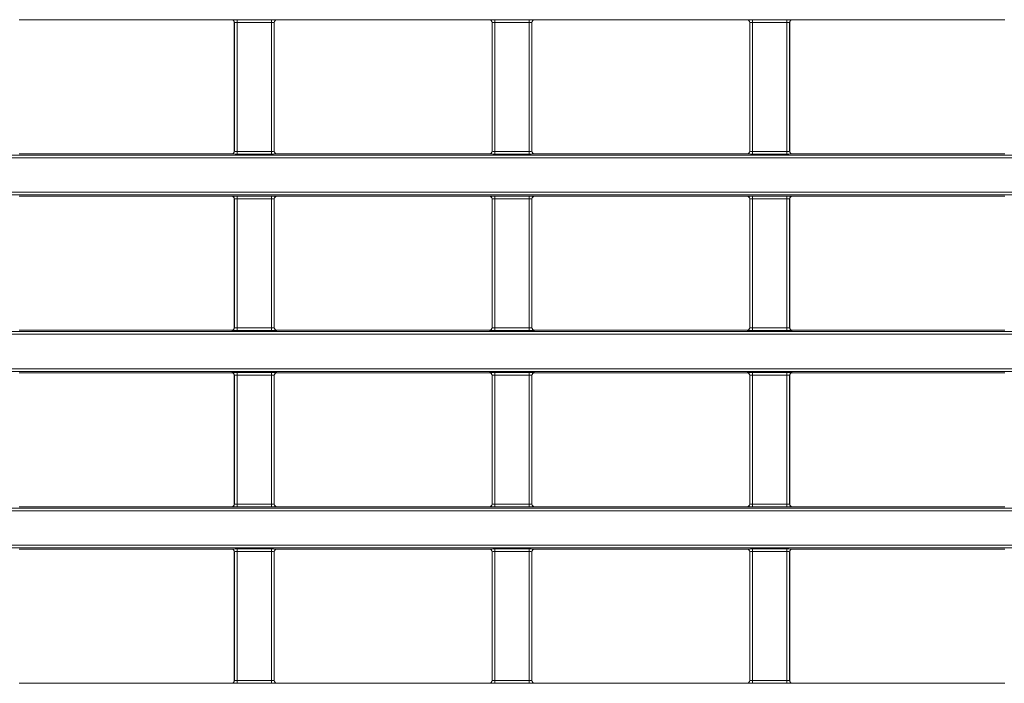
# Model space of a CAD drawing. Header units: millimetres. Extents: x 0 to 1118, y 0 to 864.
# Tile 346 of 390: x 523 to 542, y 650 to 662. Entities that reach past the tile are written whole.
import ezdxf

# ---------------------------------------------------------------- set-up
doc = ezdxf.new("R2010")
doc.units = ezdxf.units.MM

msp = doc.modelspace()

# ---------------------------------------------------------------- linework, layer by layer
at = {"color": 9, "linetype": 'Continuous', "lineweight": 0}
for p, q in [((527.3129, 662.3261), (527.9646, 662.3261)), ((527.3129, 662.2761), (527.3129, 662.3261)), ((527.9646, 662.2761), (527.9646, 662.3261)), ((532.1879, 662.3261), (532.8396, 662.3261)), ((532.1879, 662.3261), (532.1879, 662.2761)), ((532.8396, 662.3261), (532.8396, 662.2761)), ((537.0629, 662.3261), (537.7146, 662.3261)), ((537.0629, 662.3261), (537.0629, 662.2761)), ((537.7146, 662.3261), (537.7146, 662.2761)), ((527.2111, 662.3226), (527.2129, 662.3244)), ((527.2629, 662.2744), (527.2611, 662.2726)), ((527.2629, 659.838), (527.2629, 662.2744)), ((527.9646, 662.2761), (527.3129, 662.2761)), ((527.3129, 662.2761), (527.3129, 659.8363)), ((527.9646, 659.8363), (527.9646, 662.2761)), ((528.0146, 662.2744), (528.0146, 659.838)), ((528.0164, 662.2726), (528.0146, 662.2744)), ((528.0646, 662.3244), (528.0663, 662.3226)), ((532.0861, 662.3226), (532.0879, 662.3244)), ((532.1379, 662.2744), (532.1361, 662.2726)), ((532.1379, 659.838), (532.1379, 662.2744)), ((532.8396, 662.2761), (532.1879, 662.2761)), ((532.1879, 662.2761), (532.1879, 659.8363)), ((532.8396, 659.8363), (532.8396, 662.2761)), ((532.8896, 662.2744), (532.8896, 659.838)), ((532.8914, 662.2726), (532.8896, 662.2744)), ((532.9396, 662.3244), (532.9413, 662.3226)), ((536.9611, 662.3226), (536.9629, 662.3244)), ((537.0129, 662.2744), (537.0111, 662.2726)), ((537.0129, 659.838), (537.0129, 662.2744)), ((537.7146, 662.2761), (537.0629, 662.2761)), ((537.0629, 662.2761), (537.0629, 659.8363)), ((537.7146, 659.8363), (537.7146, 662.2761)), ((537.7646, 662.2744), (537.7646, 659.838)), ((537.7664, 662.2726), (537.7646, 662.2744)), ((537.8146, 662.3244), (537.8163, 662.3226)), ((470.0133, 659.764), (609.6392, 659.764)), ((527.2129, 659.788), (527.2111, 659.7898)), ((527.2611, 659.8397), (527.2629, 659.838)), ((527.3129, 659.7863), (527.3129, 659.8363)), ((527.3129, 659.8363), (527.9646, 659.8363)), ((527.9646, 659.7863), (527.3129, 659.7863)), ((527.9646, 659.7863), (527.9646, 659.8363)), ((528.0146, 659.838), (528.0164, 659.8397)), ((528.0663, 659.7898), (528.0646, 659.788)), ((532.0879, 659.788), (532.0861, 659.7898)), ((532.1361, 659.8397), (532.1379, 659.838)), ((532.1879, 659.8363), (532.8396, 659.8363)), ((532.1879, 659.8363), (532.1879, 659.7863)), ((532.8396, 659.7863), (532.1879, 659.7863)), ((532.8396, 659.8363), (532.8396, 659.7863)), ((532.8896, 659.838), (532.8914, 659.8397)), ((532.9413, 659.7898), (532.9396, 659.788)), ((536.9629, 659.788), (536.9611, 659.7898)), ((537.0111, 659.8397), (537.0129, 659.838)), ((537.0629, 659.8363), (537.0629, 659.7863)), ((537.0629, 659.8363), (537.7146, 659.8363)), ((537.7146, 659.7863), (537.0629, 659.7863)), ((537.7146, 659.8363), (537.7146, 659.7863)), ((537.7646, 659.838), (537.7664, 659.8397)), ((537.8163, 659.7898), (537.8146, 659.788)), ((609.6392, 659.714), (470.0133, 659.714)), ((470.0133, 659.0623), (609.6392, 659.0623)), ((609.6392, 659.0123), (470.0133, 659.0123)), ((527.2111, 658.9865), (527.2129, 658.9883)), ((527.3129, 658.99), (527.9646, 658.99)), ((527.3129, 658.99), (527.3129, 658.94)), ((527.9646, 658.99), (527.9646, 658.94)), ((528.0646, 658.9883), (528.0663, 658.9865)), ((532.0861, 658.9865), (532.0879, 658.9883)), ((532.1879, 658.99), (532.8396, 658.99)), ((532.1879, 658.99), (532.1879, 658.94)), ((532.8396, 658.99), (532.8396, 658.94)), ((532.9396, 658.9883), (532.9413, 658.9865)), ((536.9611, 658.9865), (536.9629, 658.9883)), ((537.0629, 658.99), (537.7146, 658.99)), ((537.0629, 658.99), (537.0629, 658.94)), ((537.7146, 658.99), (537.7146, 658.94)), ((537.8146, 658.9883), (537.8163, 658.9865)), ((527.2629, 658.9383), (527.2611, 658.9365)), ((527.2629, 656.5019), (527.2629, 658.9383)), ((527.9646, 658.94), (527.3129, 658.94)), ((527.3129, 658.94), (527.3129, 656.5002)), ((527.9646, 656.5002), (527.9646, 658.94)), ((528.0146, 658.9383), (528.0146, 656.5019)), ((528.0164, 658.9365), (528.0146, 658.9383)), ((532.1379, 658.9383), (532.1361, 658.9365)), ((532.1379, 656.5019), (532.1379, 658.9383)), ((532.8396, 658.94), (532.1879, 658.94)), ((532.1879, 658.94), (532.1879, 656.5002)), ((532.8396, 656.5002), (532.8396, 658.94)), ((532.8896, 658.9383), (532.8896, 656.5019)), ((532.8914, 658.9365), (532.8896, 658.9383)), ((537.0129, 658.9383), (537.0111, 658.9365)), ((537.0129, 656.5019), (537.0129, 658.9383)), ((537.7146, 658.94), (537.0629, 658.94)), ((537.0629, 658.94), (537.0629, 656.5002)), ((537.7146, 656.5002), (537.7146, 658.94)), ((537.7646, 658.9383), (537.7646, 656.5019)), ((537.7664, 658.9365), (537.7646, 658.9383)), ((470.0133, 656.4279), (609.6392, 656.4279)), ((609.6392, 656.3779), (470.0133, 656.3779)), ((527.2129, 656.4519), (527.2111, 656.4536)), ((527.2611, 656.5036), (527.2629, 656.5019)), ((527.3129, 656.5002), (527.3129, 656.4502)), ((527.3129, 656.5002), (527.9646, 656.5002)), ((527.9646, 656.4502), (527.3129, 656.4502)), ((527.9646, 656.5002), (527.9646, 656.4502)), ((528.0146, 656.5019), (528.0164, 656.5036)), ((528.0663, 656.4536), (528.0646, 656.4519)), ((532.0879, 656.4519), (532.0861, 656.4536)), ((532.1361, 656.5036), (532.1379, 656.5019)), ((532.1879, 656.5002), (532.8396, 656.5002)), ((532.1879, 656.5002), (532.1879, 656.4502)), ((532.8396, 656.4502), (532.1879, 656.4502)), ((532.8396, 656.5002), (532.8396, 656.4502)), ((532.8896, 656.5019), (532.8914, 656.5036)), ((532.9413, 656.4536), (532.9396, 656.4519)), ((536.9629, 656.4519), (536.9611, 656.4536)), ((537.0111, 656.5036), (537.0129, 656.5019)), ((537.0629, 656.5002), (537.0629, 656.4502)), ((537.0629, 656.5002), (537.7146, 656.5002)), ((537.7146, 656.4502), (537.0629, 656.4502)), ((537.7146, 656.5002), (537.7146, 656.4502)), ((537.7646, 656.5019), (537.7664, 656.5036)), ((537.8163, 656.4536), (537.8146, 656.4519)), ((470.0133, 655.7262), (609.6392, 655.7262)), ((609.6392, 655.6762), (470.0133, 655.6762)), ((527.2111, 655.6504), (527.2129, 655.6522)), ((527.3129, 655.6539), (527.9646, 655.6539)), ((527.3129, 655.6039), (527.3129, 655.6539)), ((527.9646, 655.6039), (527.9646, 655.6539)), ((528.0646, 655.6522), (528.0663, 655.6504)), ((532.0861, 655.6504), (532.0879, 655.6522)), ((532.1879, 655.6539), (532.8396, 655.6539)), ((532.1879, 655.6539), (532.1879, 655.6039)), ((532.8396, 655.6539), (532.8396, 655.6039)), ((532.9396, 655.6522), (532.9413, 655.6504)), ((536.9611, 655.6504), (536.9629, 655.6522)), ((537.0629, 655.6539), (537.7146, 655.6539)), ((537.0629, 655.6539), (537.0629, 655.6039)), ((537.7146, 655.6539), (537.7146, 655.6039)), ((537.8146, 655.6522), (537.8163, 655.6504)), ((527.2629, 655.6022), (527.2611, 655.6004)), ((527.2629, 653.1658), (527.2629, 655.6022)), ((527.9646, 655.6039), (527.3129, 655.6039)), ((527.3129, 655.6039), (527.3129, 653.1641)), ((527.9646, 653.1641), (527.9646, 655.6039)), ((528.0146, 655.6022), (528.0146, 653.1658)), ((528.0164, 655.6004), (528.0146, 655.6022)), ((532.1379, 655.6022), (532.1361, 655.6004)), ((532.1379, 653.1658), (532.1379, 655.6022)), ((532.8396, 655.6039), (532.1879, 655.6039)), ((532.1879, 655.6039), (532.1879, 653.1641)), ((532.8396, 653.1641), (532.8396, 655.6039)), ((532.8896, 655.6022), (532.8896, 653.1658)), ((532.8914, 655.6004), (532.8896, 655.6022)), ((537.0129, 655.6022), (537.0111, 655.6004)), ((537.0129, 653.1658), (537.0129, 655.6022)), ((537.7146, 655.6039), (537.0629, 655.6039)), ((537.0629, 655.6039), (537.0629, 653.1641)), ((537.7146, 653.1641), (537.7146, 655.6039)), ((537.7646, 655.6022), (537.7646, 653.1658)), ((537.7664, 655.6004), (537.7646, 655.6022)), ((470.0133, 653.0918), (609.6392, 653.0918)), ((609.6392, 653.0418), (470.0133, 653.0418)), ((527.2129, 653.1158), (527.2111, 653.1175)), ((527.2611, 653.1675), (527.2629, 653.1658)), ((527.3129, 653.1141), (527.3129, 653.1641)), ((527.3129, 653.1641), (527.9646, 653.1641)), ((527.9646, 653.1141), (527.3129, 653.1141)), ((527.9646, 653.1141), (527.9646, 653.1641)), ((528.0146, 653.1658), (528.0164, 653.1675)), ((528.0663, 653.1175), (528.0646, 653.1158)), ((532.0879, 653.1158), (532.0861, 653.1175)), ((532.1361, 653.1675), (532.1379, 653.1658)), ((532.1879, 653.1641), (532.1879, 653.1141)), ((532.1879, 653.1641), (532.8396, 653.1641)), ((532.8396, 653.1141), (532.1879, 653.1141)), ((532.8396, 653.1641), (532.8396, 653.1141)), ((532.8896, 653.1658), (532.8914, 653.1675)), ((532.9413, 653.1175), (532.9396, 653.1158)), ((536.9629, 653.1158), (536.9611, 653.1175)), ((537.0111, 653.1675), (537.0129, 653.1658)), ((537.0629, 653.1641), (537.0629, 653.1141)), ((537.0629, 653.1641), (537.7146, 653.1641)), ((537.7146, 653.1141), (537.0629, 653.1141)), ((537.7146, 653.1641), (537.7146, 653.1141)), ((537.7646, 653.1658), (537.7664, 653.1675)), ((537.8163, 653.1175), (537.8146, 653.1158)), ((470.0133, 652.3901), (609.6392, 652.3901)), ((609.6392, 652.3401), (470.0133, 652.3401)), ((527.2111, 652.3143), (527.2129, 652.3161)), ((527.3129, 652.3178), (527.9646, 652.3178)), ((527.3129, 652.2678), (527.3129, 652.3178)), ((527.9646, 652.2678), (527.3129, 652.2678)), ((527.3129, 652.2678), (527.3129, 649.8279)), ((527.9646, 652.2678), (527.9646, 652.3178)), ((527.9646, 649.8279), (527.9646, 652.2678)), ((528.0646, 652.3161), (528.0663, 652.3143)), ((532.0861, 652.3143), (532.0879, 652.3161)), ((532.1879, 652.3178), (532.8396, 652.3178)), ((532.1879, 652.3178), (532.1879, 652.2678)), ((532.8396, 652.2678), (532.1879, 652.2678)), ((532.1879, 652.2678), (532.1879, 649.8279)), ((532.8396, 652.3178), (532.8396, 652.2678)), ((532.8396, 649.8279), (532.8396, 652.2678)), ((532.9396, 652.3161), (532.9413, 652.3143)), ((536.9611, 652.3143), (536.9629, 652.3161)), ((537.0629, 652.3178), (537.7146, 652.3178)), ((537.0629, 652.3178), (537.0629, 652.2678)), ((537.7146, 652.2678), (537.0629, 652.2678)), ((537.0629, 652.2678), (537.0629, 649.8279)), ((537.7146, 652.3178), (537.7146, 652.2678)), ((537.7146, 649.8279), (537.7146, 652.2678)), ((537.8146, 652.3161), (537.8163, 652.3143)), ((527.2629, 652.2661), (527.2611, 652.2643)), ((527.2629, 649.8297), (527.2629, 652.2661)), ((528.0146, 652.2661), (528.0146, 649.8297)), ((528.0164, 652.2643), (528.0146, 652.2661)), ((532.1379, 652.2661), (532.1361, 652.2643)), ((532.1379, 649.8297), (532.1379, 652.2661)), ((532.8896, 652.2661), (532.8896, 649.8297)), ((532.8914, 652.2643), (532.8896, 652.2661)), ((537.0129, 652.2661), (537.0111, 652.2643)), ((537.0129, 649.8297), (537.0129, 652.2661)), ((537.7646, 652.2661), (537.7646, 649.8297)), ((537.7664, 652.2643), (537.7646, 652.2661)), ((527.2129, 649.7797), (527.2111, 649.7814)), ((527.2611, 649.8314), (527.2629, 649.8297)), ((527.3129, 649.7779), (527.3129, 649.8279)), ((527.3129, 649.8279), (527.9646, 649.8279)), ((527.9646, 649.7779), (527.3129, 649.7779)), ((527.9646, 649.7779), (527.9646, 649.8279)), ((528.0146, 649.8297), (528.0164, 649.8314)), ((528.0663, 649.7814), (528.0646, 649.7797)), ((532.0879, 649.7797), (532.0861, 649.7814)), ((532.1361, 649.8314), (532.1379, 649.8297)), ((532.1879, 649.8279), (532.8396, 649.8279)), ((532.1879, 649.8279), (532.1879, 649.7779)), ((532.8396, 649.7779), (532.1879, 649.7779)), ((532.8396, 649.8279), (532.8396, 649.7779)), ((532.8896, 649.8297), (532.8914, 649.8314)), ((532.9413, 649.7814), (532.9396, 649.7797)), ((536.9629, 649.7797), (536.9611, 649.7814)), ((537.0111, 649.8314), (537.0129, 649.8297)), ((537.0629, 649.8279), (537.0629, 649.7779)), ((537.0629, 649.8279), (537.7146, 649.8279)), ((537.7146, 649.7779), (537.0629, 649.7779)), ((537.7146, 649.8279), (537.7146, 649.7779)), ((537.7646, 649.8297), (537.7664, 649.8314)), ((537.8163, 649.7814), (537.8146, 649.7797))]:
    msp.add_line(p, q, dxfattribs=at)
at = {"color": 7, "linetype": 'Continuous', "lineweight": 15}
for p, q in [((523.1913, 662.3226), (527.2111, 662.3226)), ((527.2611, 662.2726), (527.2611, 659.8397)), ((528.0164, 659.8397), (528.0164, 662.2726)), ((528.0663, 662.3226), (532.0861, 662.3226)), ((532.1361, 662.2726), (532.1361, 659.8397)), ((532.8914, 659.8397), (532.8914, 662.2726)), ((532.9413, 662.3226), (536.9611, 662.3226)), ((537.0111, 662.2726), (537.0111, 659.8397)), ((537.7664, 659.8397), (537.7664, 662.2726)), ((537.8163, 662.3226), (541.8361, 662.3226)), ((523.1913, 659.7898), (527.2111, 659.7898)), ((528.0663, 659.7898), (532.0861, 659.7898)), ((532.9413, 659.7898), (536.9611, 659.7898)), ((537.8163, 659.7898), (541.8361, 659.7898)), ((523.1913, 658.9865), (527.2111, 658.9865)), ((528.0663, 658.9865), (532.0861, 658.9865)), ((532.9413, 658.9865), (536.9611, 658.9865)), ((537.8163, 658.9865), (541.8361, 658.9865)), ((527.2611, 658.9365), (527.2611, 656.5036)), ((528.0164, 656.5036), (528.0164, 658.9365)), ((532.1361, 658.9365), (532.1361, 656.5036)), ((532.8914, 656.5036), (532.8914, 658.9365)), ((537.0111, 658.9365), (537.0111, 656.5036)), ((537.7664, 656.5036), (537.7664, 658.9365)), ((523.1913, 656.4536), (527.2111, 656.4536)), ((528.0663, 656.4536), (532.0861, 656.4536)), ((532.9413, 656.4536), (536.9611, 656.4536)), ((537.8163, 656.4536), (541.8361, 656.4536)), ((523.1913, 655.6504), (527.2111, 655.6504)), ((528.0663, 655.6504), (532.0861, 655.6504)), ((532.9413, 655.6504), (536.9611, 655.6504)), ((537.8163, 655.6504), (541.8361, 655.6504)), ((527.2611, 655.6004), (527.2611, 653.1675)), ((528.0164, 653.1675), (528.0164, 655.6004)), ((532.1361, 655.6004), (532.1361, 653.1675)), ((532.8914, 653.1675), (532.8914, 655.6004)), ((537.0111, 655.6004), (537.0111, 653.1675)), ((537.7664, 653.1675), (537.7664, 655.6004)), ((523.1913, 653.1175), (527.2111, 653.1175)), ((528.0663, 653.1175), (532.0861, 653.1175)), ((532.9413, 653.1175), (536.9611, 653.1175)), ((537.8163, 653.1175), (541.8361, 653.1175)), ((523.1913, 652.3143), (527.2111, 652.3143)), ((528.0663, 652.3143), (532.0861, 652.3143)), ((532.9413, 652.3143), (536.9611, 652.3143)), ((537.8163, 652.3143), (541.8361, 652.3143)), ((527.2611, 652.2643), (527.2611, 649.8314)), ((528.0164, 649.8314), (528.0164, 652.2643)), ((532.1361, 652.2643), (532.1361, 649.8314)), ((532.8914, 649.8314), (532.8914, 652.2643)), ((537.0111, 652.2643), (537.0111, 649.8314)), ((537.7664, 649.8314), (537.7664, 652.2643)), ((523.1913, 649.7814), (527.2111, 649.7814)), ((528.0663, 649.7814), (532.0861, 649.7814)), ((532.9413, 649.7814), (536.9611, 649.7814)), ((537.8163, 649.7814), (541.8361, 649.7814))]:
    msp.add_line(p, q, dxfattribs=at)
at = {"color": 9, "linetype": 'Continuous', "lineweight": 0}
for centre, start, end in [((527.2129, 662.2744), 0.02044, 89.97956), ((528.0646, 662.2744), 90.02044, 179.97956), ((532.0879, 662.2744), 0.02044, 89.97956), ((532.9396, 662.2744), 90.02044, 179.97956), ((536.9629, 662.2744), 0.02044, 89.97956), ((537.8146, 662.2744), 90.02044, 179.97956), ((527.2129, 659.838), 270.02044, 359.97956), ((528.0646, 659.838), 180.02044, 269.97956), ((532.0879, 659.838), 270.02044, 359.97956), ((532.9396, 659.838), 180.02044, 269.97956), ((536.9629, 659.838), 270.02044, 359.97956), ((537.8146, 659.838), 180.02044, 269.97956), ((527.2129, 658.9383), 0.02044, 89.97956), ((528.0646, 658.9383), 90.02044, 179.97956), ((532.0879, 658.9383), 0.02044, 89.97956), ((532.9396, 658.9383), 90.02044, 179.97956), ((536.9629, 658.9383), 0.02044, 89.97956), ((537.8146, 658.9383), 90.02044, 179.97956), ((527.2129, 656.5019), 270.02044, 359.97956), ((528.0646, 656.5019), 180.02044, 269.97956), ((532.0879, 656.5019), 270.02044, 359.97956), ((532.9396, 656.5019), 180.02044, 269.97956), ((536.9629, 656.5019), 270.02044, 359.97956), ((537.8146, 656.5019), 180.02044, 269.97956), ((527.2129, 655.6022), 0.02044, 89.97956), ((528.0646, 655.6022), 90.02044, 179.97956), ((532.0879, 655.6022), 0.02044, 89.97956), ((532.9396, 655.6022), 90.02044, 179.97956), ((536.9629, 655.6022), 0.02044, 89.97956), ((537.8146, 655.6022), 90.02044, 179.97956), ((527.2129, 653.1658), 270.02044, 359.97956), ((528.0646, 653.1658), 180.02044, 269.97956), ((532.0879, 653.1658), 270.02044, 359.97956), ((532.9396, 653.1658), 180.02044, 269.97956), ((536.9629, 653.1658), 270.02044, 359.97956), ((537.8146, 653.1658), 180.02044, 269.97956), ((527.2129, 652.266), 0.02044, 89.97956), ((528.0646, 652.266), 90.02044, 179.97956), ((532.0879, 652.266), 0.02044, 89.97956), ((532.9396, 652.266), 90.02044, 179.97956), ((536.9629, 652.266), 0.02044, 89.97956), ((537.8146, 652.266), 90.02044, 179.97956), ((527.2129, 649.8297), 270.02044, 359.97956), ((528.0646, 649.8297), 180.02044, 269.97956), ((532.0879, 649.8297), 270.02044, 359.97956), ((532.9396, 649.8297), 180.02044, 269.97956), ((536.9629, 649.8297), 270.02044, 359.97956), ((537.8146, 649.8297), 180.02044, 269.97956)]:
    msp.add_arc(centre, 0.05, start, end, dxfattribs=at)
for centre, major_axis, ratio, start_param, end_param in [((527.3129, 662.3244), (0.1, 0), 0.0174551, 1.5707963, 3.1241394), ((527.9646, 662.3244), (0.1, 0), 0.0174551, 0.0174533, 1.5707963), ((532.1879, 662.3244), (0.1, 0), 0.0174551, 1.5707963, 3.1241394), ((532.8396, 662.3244), (0.1, 0), 0.0174551, 0.0174533, 1.5707963), ((537.0629, 662.3244), (0.1, 0), 0.0174551, 1.5707963, 3.1241394), ((537.7146, 662.3244), (0.1, 0), 0.0174551, 0.0174533, 1.5707963), ((527.3129, 662.2744), (0.05, 0), 0.0349101, 1.5707963, 3.1241394), ((527.9646, 662.2744), (0.05, 0), 0.0349101, 0.0174533, 1.5707963), ((532.1879, 662.2744), (0.05, 0), 0.0349101, 1.5707963, 3.1241394), ((532.8396, 662.2744), (0.05, 0), 0.0349101, 0.0174533, 1.5707963), ((537.0629, 662.2744), (0.05, 0), 0.0349101, 1.5707963, 3.1241394), ((537.7146, 662.2744), (0.05, 0), 0.0349101, 0.0174533, 1.5707963), ((527.3129, 659.788), (0.1, 0), 0.0174551, 3.1590459, 4.712389), ((527.3129, 659.838), (0.05, 0), 0.0349101, 3.1590459, 4.712389), ((527.9646, 659.838), (0.05, 0), 0.0349101, 4.712389, 6.265732), ((527.9646, 659.788), (0.1, 0), 0.0174551, 4.712389, 6.265732), ((532.1879, 659.788), (0.1, 0), 0.0174551, 3.1590459, 4.712389), ((532.1879, 659.838), (0.05, 0), 0.0349101, 3.1590459, 4.712389), ((532.8396, 659.838), (0.05, 0), 0.0349101, 4.712389, 6.265732), ((532.8396, 659.788), (0.1, 0), 0.0174551, 4.712389, 6.265732), ((537.0629, 659.788), (0.1, 0), 0.0174551, 3.1590459, 4.712389), ((537.0629, 659.838), (0.05, 0), 0.0349101, 3.1590459, 4.712389), ((537.7146, 659.838), (0.05, 0), 0.0349101, 4.712389, 6.265732), ((537.7146, 659.788), (0.1, 0), 0.0174551, 4.712389, 6.265732), ((527.3129, 658.9882), (0.1, 0), 0.0174551, 1.5707963, 3.1241394), ((527.9646, 658.9882), (0.1, 0), 0.0174551, 0.0174533, 1.5707963), ((532.1879, 658.9882), (0.1, 0), 0.0174551, 1.5707963, 3.1241394), ((532.8396, 658.9882), (0.1, 0), 0.0174551, 0.0174533, 1.5707963), ((537.0629, 658.9882), (0.1, 0), 0.0174551, 1.5707963, 3.1241394), ((537.7146, 658.9882), (0.1, 0), 0.0174551, 0.0174533, 1.5707963), ((527.3129, 658.9383), (0.05, 0), 0.0349101, 1.5707963, 3.1241394), ((527.9646, 658.9383), (0.05, 0), 0.0349101, 0.0174533, 1.5707963), ((532.1879, 658.9383), (0.05, 0), 0.0349101, 1.5707963, 3.1241394), ((532.8396, 658.9383), (0.05, 0), 0.0349101, 0.0174533, 1.5707963), ((537.0629, 658.9383), (0.05, 0), 0.0349101, 1.5707963, 3.1241394), ((537.7146, 658.9383), (0.05, 0), 0.0349101, 0.0174533, 1.5707963), ((527.3129, 656.4519), (0.1, 0), 0.0174551, 3.1590459, 4.712389), ((527.3129, 656.5019), (0.05, 0), 0.0349101, 3.1590459, 4.712389), ((527.9646, 656.5019), (0.05, 0), 0.0349101, 4.712389, 6.265732), ((527.9646, 656.4519), (0.1, 0), 0.0174551, 4.712389, 6.265732), ((532.1879, 656.4519), (0.1, 0), 0.0174551, 3.1590459, 4.712389), ((532.1879, 656.5019), (0.05, 0), 0.0349101, 3.1590459, 4.712389), ((532.8396, 656.5019), (0.05, 0), 0.0349101, 4.712389, 6.265732), ((532.8396, 656.4519), (0.1, 0), 0.0174551, 4.712389, 6.265732), ((537.0629, 656.4519), (0.1, 0), 0.0174551, 3.1590459, 4.712389), ((537.0629, 656.5019), (0.05, 0), 0.0349101, 3.1590459, 4.712389), ((537.7146, 656.5019), (0.05, 0), 0.0349101, 4.712389, 6.265732), ((537.7146, 656.4519), (0.1, 0), 0.0174551, 4.712389, 6.265732), ((527.3129, 655.6521), (0.1, 0), 0.0174551, 1.5707963, 3.1241394), ((527.9646, 655.6521), (0.1, 0), 0.0174551, 0.0174533, 1.5707963), ((532.1879, 655.6521), (0.1, 0), 0.0174551, 1.5707963, 3.1241394), ((532.8396, 655.6521), (0.1, 0), 0.0174551, 0.0174533, 1.5707963), ((537.0629, 655.6521), (0.1, 0), 0.0174551, 1.5707963, 3.1241394), ((537.7146, 655.6521), (0.1, 0), 0.0174551, 0.0174533, 1.5707963), ((527.3129, 655.6021), (0.05, 0), 0.0349101, 1.5707963, 3.1241394), ((527.9646, 655.6021), (0.05, 0), 0.0349101, 0.0174533, 1.5707963), ((532.1879, 655.6021), (0.05, 0), 0.0349101, 1.5707963, 3.1241394), ((532.8396, 655.6021), (0.05, 0), 0.0349101, 0.0174533, 1.5707963), ((537.0629, 655.6021), (0.05, 0), 0.0349101, 1.5707963, 3.1241394), ((537.7146, 655.6021), (0.05, 0), 0.0349101, 0.0174533, 1.5707963), ((527.3129, 653.1158), (0.1, 0), 0.0174551, 3.1590459, 4.712389), ((527.3129, 653.1658), (0.05, 0), 0.0349101, 3.1590459, 4.712389), ((527.9646, 653.1658), (0.05, 0), 0.0349101, 4.712389, 6.265732), ((527.9646, 653.1158), (0.1, 0), 0.0174551, 4.712389, 6.265732), ((532.1879, 653.1158), (0.1, 0), 0.0174551, 3.1590459, 4.712389), ((532.1879, 653.1658), (0.05, 0), 0.0349101, 3.1590459, 4.712389), ((532.8396, 653.1658), (0.05, 0), 0.0349101, 4.712389, 6.265732), ((532.8396, 653.1158), (0.1, 0), 0.0174551, 4.712389, 6.265732), ((537.0629, 653.1158), (0.1, 0), 0.0174551, 3.1590459, 4.712389), ((537.0629, 653.1658), (0.05, 0), 0.0349101, 3.1590459, 4.712389), ((537.7146, 653.1658), (0.05, 0), 0.0349101, 4.712389, 6.265732), ((537.7146, 653.1158), (0.1, 0), 0.0174551, 4.712389, 6.265732), ((527.3129, 652.316), (0.1, 0), 0.0174551, 1.5707963, 3.1241394), ((527.3129, 652.266), (0.05, 0), 0.0349101, 1.5707963, 3.1241394), ((527.9646, 652.316), (0.1, 0), 0.0174551, 0.0174533, 1.5707963), ((527.9646, 652.266), (0.05, 0), 0.0349101, 0.0174533, 1.5707963), ((532.1879, 652.316), (0.1, 0), 0.0174551, 1.5707963, 3.1241394), ((532.1879, 652.266), (0.05, 0), 0.0349101, 1.5707963, 3.1241394), ((532.8396, 652.316), (0.1, 0), 0.0174551, 0.0174533, 1.5707963), ((532.8396, 652.266), (0.05, 0), 0.0349101, 0.0174533, 1.5707963), ((537.0629, 652.316), (0.1, 0), 0.0174551, 1.5707963, 3.1241394), ((537.0629, 652.266), (0.05, 0), 0.0349101, 1.5707963, 3.1241394), ((537.7146, 652.316), (0.1, 0), 0.0174551, 0.0174533, 1.5707963), ((537.7146, 652.266), (0.05, 0), 0.0349101, 0.0174533, 1.5707963), ((527.3129, 649.7797), (0.1, 0), 0.0174551, 3.1590459, 4.712389), ((527.3129, 649.8297), (0.05, 0), 0.0349101, 3.1590459, 4.712389), ((527.9646, 649.8297), (0.05, 0), 0.0349101, 4.712389, 6.265732), ((527.9646, 649.7797), (0.1, 0), 0.0174551, 4.712389, 6.265732), ((532.1879, 649.7797), (0.1, 0), 0.0174551, 3.1590459, 4.712389), ((532.1879, 649.8297), (0.05, 0), 0.0349101, 3.1590459, 4.712389), ((532.8396, 649.8297), (0.05, 0), 0.0349101, 4.712389, 6.265732), ((532.8396, 649.7797), (0.1, 0), 0.0174551, 4.712389, 6.265732), ((537.0629, 649.7797), (0.1, 0), 0.0174551, 3.1590459, 4.712389), ((537.0629, 649.8297), (0.05, 0), 0.0349101, 3.1590459, 4.712389), ((537.7146, 649.8297), (0.05, 0), 0.0349101, 4.712389, 6.265732), ((537.7146, 649.7797), (0.1, 0), 0.0174551, 4.712389, 6.265732)]:
    msp.add_ellipse(centre, major_axis=major_axis, ratio=ratio, start_param=start_param, end_param=end_param, dxfattribs=at)
at = {"color": 7, "linetype": 'Continuous', "lineweight": 15}
for centre, major_axis, start_param, end_param in [((527.2111, 662.2726), (0.0354, 0.0354), 5.4979394, 7.0684312), ((528.0664, 662.2726), (0.0354, -0.0354), 2.3563468, 3.9268385), ((532.0861, 662.2726), (0.0354, 0.0354), 5.4979394, 7.0684312), ((532.9414, 662.2726), (0.0354, -0.0354), 2.3563468, 3.9268385), ((536.9611, 662.2726), (-0.0354, -0.0354), 2.3563468, 3.9268385), ((537.8164, 662.2726), (-0.0354, 0.0354), 5.4979394, 7.0684312), ((527.2111, 659.8398), (0.0354, -0.0354), 5.4979394, 7.0684312), ((528.0664, 659.8398), (0.0354, 0.0354), 2.3563468, 3.9268385), ((532.0861, 659.8398), (-0.0354, 0.0354), 2.3563468, 3.9268385), ((532.9414, 659.8398), (-0.0354, -0.0354), 5.4979394, 7.0684312), ((536.9611, 659.8398), (-0.0354, 0.0354), 2.3563468, 3.9268385), ((537.8164, 659.8398), (-0.0354, -0.0354), 5.4979394, 7.0684312), ((527.2111, 658.9365), (0.0354, 0.0354), 5.4979394, 7.0684312), ((528.0664, 658.9365), (0.0354, -0.0354), 2.3563468, 3.9268385), ((532.0861, 658.9365), (-0.0354, -0.0354), 2.3563468, 3.9268385), ((532.9414, 658.9365), (-0.0354, 0.0354), 5.4979394, 7.0684312), ((536.9611, 658.9365), (-0.0354, -0.0354), 2.3563468, 3.9268385), ((537.8164, 658.9365), (-0.0354, 0.0354), 5.4979394, 7.0684312), ((527.2111, 656.5037), (0.0354, -0.0354), 5.4979394, 7.0684312), ((528.0664, 656.5037), (0.0354, 0.0354), 2.3563468, 3.9268385), ((532.0861, 656.5037), (-0.0354, 0.0354), 2.3563468, 3.9268385), ((532.9414, 656.5037), (-0.0354, -0.0354), 5.4979394, 7.0684312), ((536.9611, 656.5037), (-0.0354, 0.0354), 2.3563468, 3.9268385), ((537.8164, 656.5037), (-0.0354, -0.0354), 5.4979394, 7.0684312), ((527.2111, 655.6004), (0.0354, 0.0354), 5.4979394, 7.0684312), ((528.0664, 655.6004), (0.0354, -0.0354), 2.3563468, 3.9268385), ((532.0861, 655.6004), (-0.0354, -0.0354), 2.3563468, 3.9268385), ((532.9414, 655.6004), (-0.0354, 0.0354), 5.4979394, 7.0684312), ((536.9611, 655.6004), (-0.0354, -0.0354), 2.3563468, 3.9268385), ((537.8164, 655.6004), (-0.0354, 0.0354), 5.4979394, 7.0684312), ((527.2111, 653.1675), (0.0354, -0.0354), 5.4979394, 7.0684312), ((528.0664, 653.1675), (0.0354, 0.0354), 2.3563468, 3.9268385), ((532.0861, 653.1675), (-0.0354, 0.0354), 2.3563468, 3.9268385), ((532.9414, 653.1675), (-0.0354, -0.0354), 5.4979394, 7.0684312), ((536.9611, 653.1675), (-0.0354, 0.0354), 2.3563468, 3.9268385), ((537.8164, 653.1675), (-0.0354, -0.0354), 5.4979394, 7.0684312), ((527.2111, 652.2643), (0.0354, 0.0354), 5.4979394, 7.0684312), ((528.0664, 652.2643), (0.0354, -0.0354), 2.3563468, 3.9268385), ((532.0861, 652.2643), (-0.0354, -0.0354), 2.3563468, 3.9268385), ((532.9414, 652.2643), (-0.0354, 0.0354), 5.4979394, 7.0684312), ((536.9611, 652.2643), (-0.0354, -0.0354), 2.3563468, 3.9268385), ((537.8164, 652.2643), (-0.0354, 0.0354), 5.4979394, 7.0684312), ((527.2111, 649.8314), (0.0354, -0.0354), 5.4979394, 7.0684312), ((528.0664, 649.8314), (0.0354, 0.0354), 2.3563468, 3.9268385), ((532.0861, 649.8314), (0.0354, -0.0354), 5.4979394, 7.0684312), ((532.9414, 649.8314), (0.0354, 0.0354), 2.3563468, 3.9268385), ((536.9611, 649.8314), (0.0354, -0.0354), 5.4979394, 7.0684312), ((537.8164, 649.8314), (0.0354, 0.0354), 2.3563468, 3.9268385)]:
    msp.add_ellipse(centre, major_axis=major_axis, ratio=0.9996955, start_param=start_param, end_param=end_param, dxfattribs=at)

doc.saveas('drawing.dxf')
